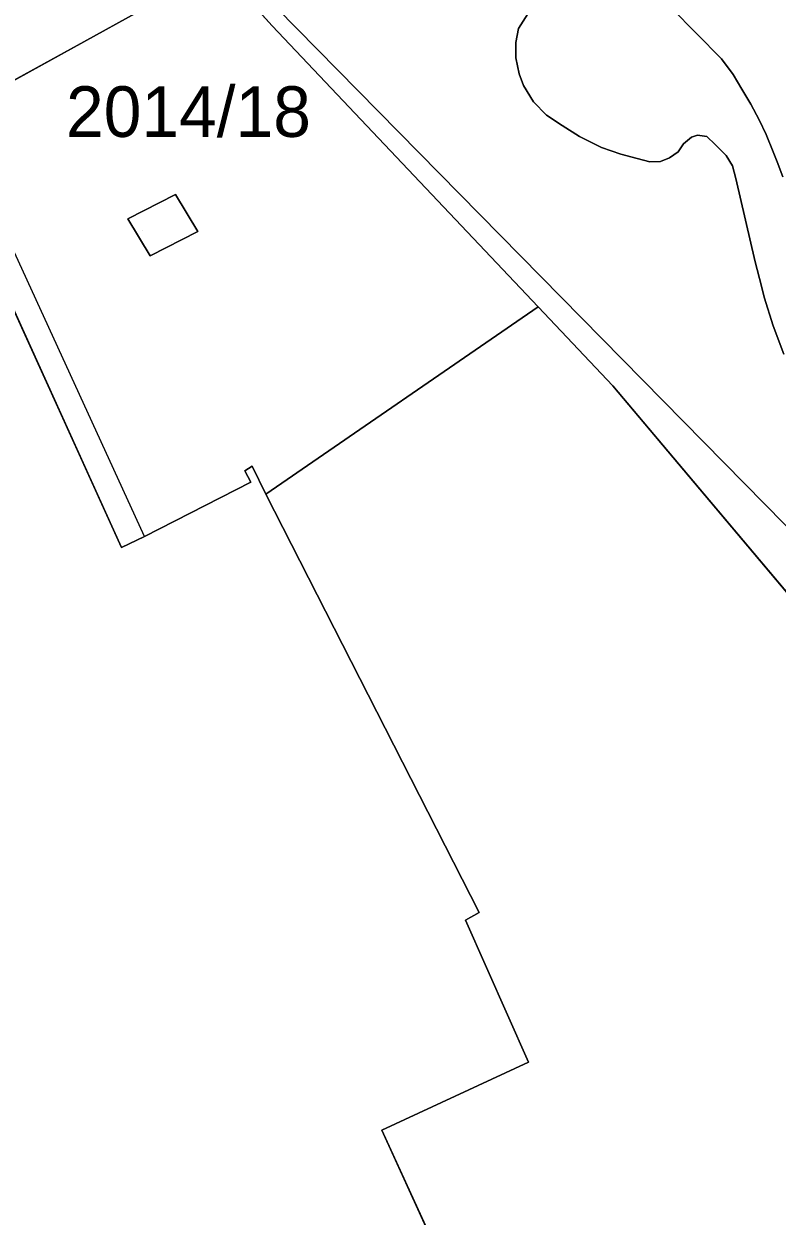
# Model space of a CAD drawing. Extents: x -263423 to -261326, y -1240067 to -1237864.
# Drawn here: x -262222.81 to -262193.07, y -1239661.96 to -1239614.88 of the extents above; entities that cross this region are included whole.
import ezdxf

# ---------------------------------------------------------------- set-up
doc = ezdxf.new("R2010")
doc.units = 0
for name, color, linetype in [('body_kn', 7, 'Continuous'), ('kladpar_druhypozemkov', 7, 'Continuous'), ('kladpar_hranice', 7, 'Continuous'), ('kladpar_parcelnecisla', 7, 'Continuous'), ('kladpar_plochy', 7, 'Continuous'), ('kladpar_sipky', 7, 'Continuous'), ('zappar_hrandruhpozemk', 7, 'Continuous')]:
    doc.layers.add(name, color=color, linetype=linetype)

msp = doc.modelspace()

# ---------------------------------------------------------------- linework, layer by layer
at = {"layer": 'body_kn'}
for p, q in [((-262213, -1239614.96), (-262213, -1239614.96)), ((-262203.28, -1239615.06), (-262203.28, -1239615.06)), ((-262203.38, -1239615.61), (-262203.38, -1239615.61)), ((-262203.38, -1239616.22), (-262203.38, -1239616.22)), ((-262195.26, -1239616.26), (-262195.26, -1239616.26)), ((-262203.25, -1239616.85), (-262203.25, -1239616.85)), ((-262194.8, -1239616.88), (-262194.8, -1239616.88)), ((-262203.08, -1239617.31), (-262203.08, -1239617.31)), ((-262194.46, -1239617.45), (-262194.46, -1239617.45)), ((-262202.69, -1239617.95), (-262202.69, -1239617.95)), ((-262202.17, -1239618.48), (-262202.17, -1239618.48)), ((-262194.11, -1239618.05), (-262194.11, -1239618.05)), ((-262201.55, -1239618.89), (-262201.55, -1239618.89)), ((-262193.78, -1239618.66), (-262193.78, -1239618.66)), ((-262200.87, -1239619.33), (-262200.87, -1239619.33)), ((-262196.45, -1239619.35), (-262196.45, -1239619.35)), ((-262196.21, -1239619.27), (-262196.21, -1239619.27)), ((-262195.84, -1239619.33), (-262195.84, -1239619.33)), ((-262193.5, -1239619.24), (-262193.5, -1239619.24)), ((-262200, -1239619.76), (-262200, -1239619.76)), ((-262196.77, -1239619.61), (-262196.77, -1239619.61)), ((-262195.51, -1239619.64), (-262195.51, -1239619.64)), ((-262199.24, -1239620.02), (-262199.24, -1239620.02)), ((-262198.6, -1239620.19), (-262198.6, -1239620.19)), ((-262198.09, -1239620.32), (-262198.09, -1239620.32)), ((-262197.68, -1239620.31), (-262197.68, -1239620.31)), ((-262197.32, -1239620.17), (-262197.32, -1239620.17)), ((-262196.98, -1239619.93), (-262196.98, -1239619.93)), ((-262195.08, -1239620.07), (-262195.08, -1239620.07)), ((-262193.22, -1239619.93), (-262193.22, -1239619.93)), ((-262193.07, -1239620.32), (-262193.07, -1239620.32)), ((-262194.83, -1239620.48), (-262194.83, -1239620.48)), ((-262194.7, -1239620.98), (-262194.7, -1239620.98)), ((-262216.82, -1239621.62), (-262216.82, -1239621.62)), ((-262218.7, -1239622.58), (-262218.7, -1239622.58)), ((-262218.7, -1239622.58), (-262218.7, -1239622.58)), ((-262215.94, -1239623.08), (-262215.94, -1239623.08)), ((-262217.82, -1239624.04), (-262217.82, -1239624.04)), ((-262193.93, -1239624.28), (-262193.93, -1239624.28)), ((-262193.69, -1239625.24), (-262193.69, -1239625.24)), ((-262193.58, -1239625.67), (-262193.58, -1239625.67)), ((-262202.5, -1239626.05), (-262202.5, -1239626.05)), ((-262193.23, -1239626.8), (-262193.23, -1239626.8)), ((-262199.55, -1239629.17), (-262199.55, -1239629.17)), ((-262214.09, -1239632.53), (-262214.09, -1239632.53)), ((-262213.8, -1239632.34), (-262213.8, -1239632.34)), ((-262213.85, -1239632.98), (-262213.85, -1239632.98)), ((-262213.25, -1239633.45), (-262213.25, -1239633.45)), ((-262213.25, -1239633.45), (-262213.25, -1239633.45)), ((-262218.05, -1239635.12), (-262218.05, -1239635.12)), ((-262218.05, -1239635.12), (-262218.05, -1239635.12)), ((-262218.95, -1239635.56), (-262218.95, -1239635.56)), ((-262204.83, -1239649.97), (-262204.83, -1239649.97)), ((-262205.37, -1239650.27), (-262205.37, -1239650.27)), ((-262202.88, -1239655.88), (-262202.88, -1239655.88)), ((-262208.68, -1239658.57), (-262208.68, -1239658.57))]:
    msp.add_line(p, q, dxfattribs=at)
at = {"layer": 'kladpar_druhypozemkov'}
msp.add_line((-262217, -1239623.52), (-262217, -1239623.52), dxfattribs=at)
at = {"layer": 'kladpar_hranice'}
msp.add_line((-262202.5, -1239626.05), (-262213.25, -1239633.45), dxfattribs=at)
for points in [[(-262230.84, -1239597.47), (-262215.27, -1239612.72), (-262231.68, -1239621.78), (-262247.3, -1239605.12), (-262230.84, -1239597.47)], [(-262323.96, -1239650.41), (-262321.06, -1239649.71), (-262293.09, -1239637.12), (-262296.71, -1239629.35), (-262297.6, -1239629.78), (-262301.03, -1239631.47), (-262304.8, -1239623.08), (-262284.37, -1239604.16), (-262272.44, -1239616.71), (-262262.63, -1239627.46), (-262253.36, -1239633.45), (-262244, -1239628.3), (-262233.46, -1239622.57), (-262232.65, -1239622.21), (-262231.68, -1239621.78), (-262215.27, -1239612.72), (-262214.2, -1239613.62), (-262213, -1239614.96), (-262202.5, -1239626.05)], [(-262192.85, -1239620.92), (-262193.07, -1239620.32), (-262193.22, -1239619.93), (-262193.5, -1239619.24), (-262193.78, -1239618.66), (-262194.11, -1239618.05), (-262194.46, -1239617.45), (-262194.8, -1239616.88), (-262195.26, -1239616.26), (-262198.23, -1239613.24)], [(-262198.23, -1239613.24), (-262195.26, -1239616.26), (-262194.8, -1239616.88), (-262194.46, -1239617.45), (-262194.11, -1239618.05), (-262193.78, -1239618.66), (-262193.5, -1239619.24), (-262193.22, -1239619.93), (-262193.07, -1239620.32), (-262192.85, -1239620.92)], [(-262164.53, -1239672.32), (-262176.63, -1239656.41), (-262199.55, -1239629.17), (-262202.5, -1239626.05), (-262213, -1239614.96), (-262214.2, -1239613.62), (-262213.62, -1239613.43)], [(-262173.51, -1239654.23), (-262213.62, -1239613.43)], [(-262213.62, -1239613.43), (-262173.51, -1239654.23), (-262165.49, -1239648.2), (-262164.27, -1239649.33), (-262154.52, -1239658.62), (-262146.74, -1239668.15)], [(-262192.8, -1239627.92), (-262193.23, -1239626.8), (-262193.58, -1239625.67), (-262193.69, -1239625.24), (-262193.93, -1239624.28), (-262194.7, -1239620.98), (-262194.83, -1239620.48), (-262195.08, -1239620.07), (-262195.51, -1239619.64), (-262195.84, -1239619.33), (-262196.21, -1239619.27), (-262196.45, -1239619.35), (-262196.77, -1239619.61), (-262196.98, -1239619.93), (-262197.32, -1239620.17), (-262197.68, -1239620.31), (-262198.09, -1239620.32), (-262198.6, -1239620.19), (-262199.24, -1239620.02), (-262200, -1239619.76), (-262200.87, -1239619.33), (-262201.55, -1239618.89), (-262202.17, -1239618.48), (-262202.69, -1239617.95), (-262203.08, -1239617.31), (-262203.25, -1239616.85), (-262203.38, -1239616.22), (-262203.38, -1239615.61), (-262203.28, -1239615.06), (-262202.91, -1239614.48)], [(-262202.91, -1239614.48), (-262203.28, -1239615.06), (-262203.38, -1239615.61), (-262203.38, -1239616.22), (-262203.25, -1239616.85), (-262203.08, -1239617.31), (-262202.69, -1239617.95), (-262202.17, -1239618.48), (-262201.55, -1239618.89), (-262200.87, -1239619.33), (-262200, -1239619.76), (-262199.24, -1239620.02), (-262198.6, -1239620.19), (-262198.09, -1239620.32), (-262197.68, -1239620.31), (-262197.32, -1239620.17), (-262196.98, -1239619.93), (-262196.77, -1239619.61), (-262196.45, -1239619.35), (-262196.21, -1239619.27), (-262195.84, -1239619.33), (-262195.51, -1239619.64), (-262195.08, -1239620.07), (-262194.83, -1239620.48), (-262194.7, -1239620.98), (-262193.93, -1239624.28), (-262193.69, -1239625.24), (-262193.58, -1239625.67), (-262193.23, -1239626.8), (-262192.8, -1239627.92)], [(-262218.7, -1239622.58), (-262216.82, -1239621.62), (-262215.94, -1239623.08), (-262217.82, -1239624.04), (-262218.7, -1239622.58)], [(-262218.7, -1239622.58), (-262217.82, -1239624.04), (-262215.94, -1239623.08), (-262216.82, -1239621.62), (-262218.7, -1239622.58)], [(-262213.25, -1239633.45), (-262213.8, -1239632.34), (-262214.09, -1239632.53), (-262213.85, -1239632.98), (-262218.05, -1239635.12), (-262218.95, -1239635.56), (-262224.01, -1239624.42), (-262263.58, -1239642.19), (-262284.55, -1239651.5), (-262284.34, -1239651.92), (-262285.93, -1239652.74), (-262288.54, -1239653.99), (-262290.97, -1239648.89), (-262288.24, -1239647.63), (-262288.45, -1239647.18), (-262311.55, -1239657.83), (-262309.12, -1239663.08)], [(-262224.01, -1239624.42), (-262218.95, -1239635.56), (-262218.05, -1239635.12), (-262213.85, -1239632.98), (-262214.09, -1239632.53), (-262213.8, -1239632.34), (-262213.25, -1239633.45), (-262204.83, -1239649.97), (-262205.37, -1239650.27), (-262202.88, -1239655.88), (-262208.68, -1239658.57), (-262201.2, -1239674.89)], [(-262201.2, -1239674.89), (-262208.68, -1239658.57), (-262202.88, -1239655.88), (-262205.37, -1239650.27), (-262204.83, -1239649.97), (-262213.25, -1239633.45), (-262202.5, -1239626.05), (-262199.55, -1239629.17), (-262176.63, -1239656.41), (-262164.53, -1239672.32)]]:
    msp.add_lwpolyline(points, dxfattribs=at)
at = {"layer": 'kladpar_plochy'}
for p, q in [((-262231.68, -1239621.78), (-262215.27, -1239612.72)), ((-262214.2, -1239613.62), (-262213, -1239614.96)), ((-262213, -1239614.96), (-262202.5, -1239626.05)), ((-262216.82, -1239621.62), (-262218.7, -1239622.58)), ((-262215.94, -1239623.08), (-262216.82, -1239621.62)), ((-262218.7, -1239622.58), (-262217.82, -1239624.04)), ((-262217.82, -1239624.04), (-262215.94, -1239623.08)), ((-262218.95, -1239635.56), (-262224.01, -1239624.42)), ((-262202.5, -1239626.05), (-262213.25, -1239633.45)), ((-262213.25, -1239633.45), (-262202.5, -1239626.05)), ((-262202.5, -1239626.05), (-262199.55, -1239629.17)), ((-262199.55, -1239629.17), (-262176.63, -1239656.41)), ((-262213.8, -1239632.34), (-262214.09, -1239632.53)), ((-262214.09, -1239632.53), (-262213.85, -1239632.98)), ((-262213.25, -1239633.45), (-262213.8, -1239632.34)), ((-262213.85, -1239632.98), (-262218.05, -1239635.12)), ((-262204.83, -1239649.97), (-262213.25, -1239633.45)), ((-262218.05, -1239635.12), (-262218.95, -1239635.56)), ((-262205.37, -1239650.27), (-262204.83, -1239649.97)), ((-262202.88, -1239655.88), (-262205.37, -1239650.27)), ((-262208.68, -1239658.57), (-262202.88, -1239655.88)), ((-262201.2, -1239674.89), (-262208.68, -1239658.57))]:
    msp.add_line(p, q, dxfattribs=at)
for points in [[(-262230.84, -1239597.47), (-262215.27, -1239612.72), (-262231.68, -1239621.78), (-262247.3, -1239605.12)], [(-262218.7, -1239622.58), (-262216.82, -1239621.62), (-262215.94, -1239623.08), (-262217.82, -1239624.04)]]:
    msp.add_lwpolyline(points, close=True, dxfattribs=at)
for points in [[(-262192.85, -1239620.92), (-262193.07, -1239620.32), (-262193.22, -1239619.93), (-262193.5, -1239619.24), (-262193.78, -1239618.66), (-262194.11, -1239618.05), (-262194.46, -1239617.45), (-262194.8, -1239616.88), (-262195.26, -1239616.26), (-262198.23, -1239613.24)], [(-262198.23, -1239613.24), (-262195.26, -1239616.26), (-262194.8, -1239616.88), (-262194.46, -1239617.45), (-262194.11, -1239618.05), (-262193.78, -1239618.66), (-262193.5, -1239619.24), (-262193.22, -1239619.93), (-262193.07, -1239620.32), (-262192.85, -1239620.92)], [(-262164.53, -1239672.32), (-262176.63, -1239656.41), (-262199.55, -1239629.17), (-262202.5, -1239626.05), (-262213, -1239614.96), (-262214.2, -1239613.62), (-262213.62, -1239613.43), (-262173.51, -1239654.23), (-262165.49, -1239648.2), (-262164.27, -1239649.33), (-262154.52, -1239658.62), (-262146.74, -1239668.15)], [(-262173.51, -1239654.23), (-262213.62, -1239613.43)], [(-262192.8, -1239627.92), (-262193.23, -1239626.8), (-262193.58, -1239625.67), (-262193.69, -1239625.24), (-262193.93, -1239624.28), (-262194.7, -1239620.98), (-262194.83, -1239620.48), (-262195.08, -1239620.07), (-262195.51, -1239619.64), (-262195.84, -1239619.33), (-262196.21, -1239619.27), (-262196.45, -1239619.35), (-262196.77, -1239619.61), (-262196.98, -1239619.93), (-262197.32, -1239620.17), (-262197.68, -1239620.31), (-262198.09, -1239620.32), (-262198.6, -1239620.19), (-262199.24, -1239620.02), (-262200, -1239619.76), (-262200.87, -1239619.33), (-262201.55, -1239618.89), (-262202.17, -1239618.48), (-262202.69, -1239617.95), (-262203.08, -1239617.31), (-262203.25, -1239616.85), (-262203.38, -1239616.22), (-262203.38, -1239615.61), (-262203.28, -1239615.06), (-262202.91, -1239614.48)], [(-262202.91, -1239614.48), (-262203.28, -1239615.06), (-262203.38, -1239615.61), (-262203.38, -1239616.22), (-262203.25, -1239616.85), (-262203.08, -1239617.31), (-262202.69, -1239617.95), (-262202.17, -1239618.48), (-262201.55, -1239618.89), (-262200.87, -1239619.33), (-262200, -1239619.76), (-262199.24, -1239620.02), (-262198.6, -1239620.19), (-262198.09, -1239620.32), (-262197.68, -1239620.31), (-262197.32, -1239620.17), (-262196.98, -1239619.93), (-262196.77, -1239619.61), (-262196.45, -1239619.35), (-262196.21, -1239619.27), (-262195.84, -1239619.33), (-262195.51, -1239619.64), (-262195.08, -1239620.07), (-262194.83, -1239620.48), (-262194.7, -1239620.98), (-262193.93, -1239624.28), (-262193.69, -1239625.24), (-262193.58, -1239625.67), (-262193.23, -1239626.8), (-262192.8, -1239627.92)], [(-262309.12, -1239663.08), (-262311.55, -1239657.83), (-262288.45, -1239647.18), (-262288.24, -1239647.63), (-262290.97, -1239648.89), (-262288.54, -1239653.99), (-262285.93, -1239652.74), (-262284.34, -1239651.92), (-262284.55, -1239651.5), (-262263.58, -1239642.19), (-262224.01, -1239624.42), (-262218.95, -1239635.56), (-262218.05, -1239635.12), (-262213.85, -1239632.98), (-262214.09, -1239632.53), (-262213.8, -1239632.34), (-262213.25, -1239633.45), (-262204.83, -1239649.97), (-262205.37, -1239650.27), (-262202.88, -1239655.88), (-262208.68, -1239658.57), (-262201.2, -1239674.89)]]:
    msp.add_lwpolyline(points, dxfattribs=at)
at = {"layer": 'kladpar_sipky'}
msp.add_line((-262218.11, -1239623.02), (-262218.11, -1239623.02), dxfattribs=at)
at = {"layer": 'zappar_hrandruhpozemk'}
msp.add_line((-262218.05, -1239635.12), (-262223.53, -1239623.13), dxfattribs=at)

# ---------------------------------------------------------------- texts
at = {"layer": 'kladpar_parcelnecisla'}
msp.add_text('2014/18', height=2, dxfattribs=at).set_placement((-262221.144, -1239619.34))

doc.saveas('drawing.dxf')
